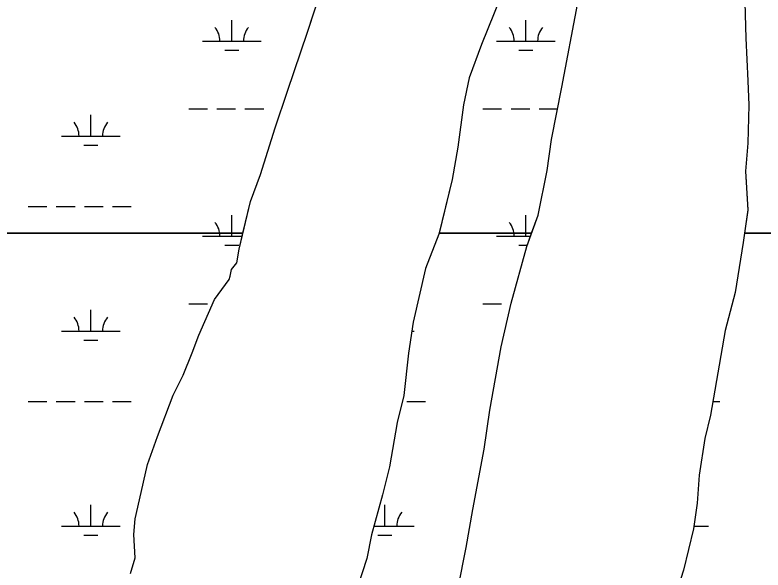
# Model space of a CAD drawing. Extents: x 3161564 to 3199464, y 849354 to 874788.
# Drawn here: x 3194091 to 3195367, y 858428 to 859375 of the extents above; entities that cross this region are included whole.
import ezdxf

# ---------------------------------------------------------------- set-up
doc = ezdxf.new("R2010")
doc.units = 0
for name, color, linetype in [('V-SITE-VEGE', 7, 'Continuous'), ('V-TOPO-SHOR', 7, 'Continuous'), ('V-WETL-SWMP', 7, 'Continuous')]:
    doc.layers.add(name, color=color, linetype=linetype)

msp = doc.modelspace()

# ---------------------------------------------------------------- linework, layer by layer
at = {"layer": 'V-SITE-VEGE'}
for p, q in [((3194480.1, 859002.2), (3193625.6, 859002.2)), ((3194473.7, 858974.8), (3194480.1, 859002.2)), ((3194814.2, 859000.9), (3194791.3, 858942)), ((3194814.6, 859002.2), (3194814.2, 859000.9)), ((3194972.5, 859002.2), (3194814.6, 859002.2)), ((3194964.5, 858979.7), (3194972.5, 859002.2)), ((3195335.6, 859002.2), (3195333.4, 858986.7)), ((3195495.1, 859002.2), (3195335.6, 859002.2)), ((3195333.4, 858986.7), (3195320, 858901.1)), ((3194469.9, 858952), (3194473.7, 858974.8)), ((3194937.7, 858882.8), (3194964.5, 858979.7)), ((3194460.4, 858940.6), (3194469.9, 858952)), ((3194458.4, 858929.2), (3194460.4, 858940.6)), ((3194791.3, 858942), (3194770.2, 858850.7)), ((3194431.7, 858889.3), (3194456.5, 858923.5)), ((3194456.5, 858923.5), (3194458.4, 858929.2)), ((3195320, 858901.1), (3195302.8, 858836.5)), ((3194405, 858828.5), (3194431.7, 858889.3)), ((3194920.4, 858808.6), (3194937.7, 858882.8)), ((3194770.2, 858850.7), (3194762.5, 858797.5)), ((3195302.8, 858836.5), (3195277.8, 858692)), ((3194393.5, 858798.1), (3194405, 858828.5)), ((3194901.2, 858700.2), (3194920.4, 858808.6)), ((3194378.3, 858760.1), (3194393.5, 858798.1)), ((3194762.5, 858797.5), (3194754.8, 858725.2)), ((3194361.1, 858725.9), (3194378.3, 858760.1)), ((3194334.3, 858655.5), (3194361.1, 858725.9)), ((3194754.8, 858725.2), (3194743.3, 858679.6)), ((3194891.6, 858633.7), (3194901.2, 858700.2)), ((3195277.8, 858692), (3195268.2, 858652.1)), ((3194743.3, 858679.6), (3194729.9, 858603.5)), ((3194317.2, 858608), (3194334.3, 858655.5)), ((3195268.2, 858652.1), (3195258.6, 858589.3)), ((3194872.4, 858531), (3194891.6, 858633.7)), ((3194303.7, 858547.2), (3194317.2, 858608)), ((3194729.9, 858603.5), (3194718.4, 858556)), ((3195258.6, 858589.3), (3195254.7, 858541.8)), ((3194718.4, 858556), (3194699.2, 858487.5)), ((3194296.1, 858514.9), (3194303.7, 858547.2)), ((3195254.7, 858541.8), (3195248.9, 858498)), ((3194860.9, 858466.4), (3194872.4, 858531)), ((3194294.1, 858488.2), (3194296.1, 858514.9)), ((3195248.9, 858498), (3195231.7, 858427.7)), ((3194296, 858448.3), (3194294.1, 858488.2)), ((3194699.2, 858487.5), (3194691.6, 858447.6)), ((3194845.5, 858388.4), (3194860.9, 858466.4)), ((3194288.3, 858421.7), (3194296, 858448.3)), ((3194691.6, 858447.6), (3194676.3, 858400.1))]:
    msp.add_line(p, q, dxfattribs=at)
for points in [[(3193625.6, 859002.2), (3194480.1, 859002.2), (3194492.9, 859056.6), (3194510.1, 859102.2), (3194534.9, 859182), (3194556, 859244.8), (3194590.4, 859345.5), (3194617.1, 859427.3)], [(3194929.1, 859428.6), (3194887, 859324.1), (3194866, 859267.1), (3194856.4, 859221.4), (3194846.8, 859149.2), (3194837.2, 859094), (3194814.6, 859002.2), (3194972.5, 859002.2), (3194983.6, 859032.9), (3194998.9, 859109), (3195006.6, 859162.2), (3195023.9, 859251.6), (3195050.7, 859392.3)], [(3195336, 859395.6), (3195337.8, 859334.8), (3195341.5, 859262.5), (3195343.3, 859220.6), (3195341.3, 859156), (3195337.5, 859108.4), (3195341.1, 859041.8), (3195335.6, 859002.2), (3195495.1, 859002.2)]]:
    msp.add_lwpolyline(points, dxfattribs=at)
at = {"layer": 'V-TOPO-SHOR'}
for p, q in [((3194590.4, 859345.5), (3194617.1, 859427.3)), ((3194929.1, 859428.7), (3194887, 859324.1)), ((3195023.9, 859251.6), (3195050.7, 859392.3)), ((3195336, 859395.6), (3195337.8, 859334.8)), ((3194556, 859244.8), (3194590.4, 859345.5)), ((3195337.8, 859334.8), (3195341.5, 859262.5)), ((3194887, 859324.1), (3194866, 859267.1)), ((3194866, 859267.1), (3194856.4, 859221.5)), ((3195006.6, 859162.3), (3195023.9, 859251.6)), ((3195341.5, 859262.5), (3195343.3, 859220.7)), ((3194534.9, 859182.1), (3194556, 859244.8)), ((3194856.4, 859221.5), (3194846.8, 859149.2)), ((3195343.3, 859220.7), (3195341.3, 859156)), ((3194510.1, 859102.2), (3194534.9, 859182.1)), ((3194998.9, 859109), (3195006.6, 859162.3)), ((3194846.8, 859149.2), (3194837.2, 859094.1)), ((3195341.3, 859156), (3195337.4, 859108.4)), ((3194492.9, 859056.6), (3194510.1, 859102.2)), ((3194983.6, 859033), (3194998.9, 859109)), ((3195337.4, 859108.4), (3195341.1, 859041.9)), ((3194837.2, 859094.1), (3194814.2, 859000.9)), ((3194473.7, 858974.9), (3194492.9, 859056.6)), ((3195341.1, 859041.9), (3195333.4, 858986.7)), ((3194964.4, 858979.7), (3194983.6, 859033)), ((3194814.2, 859000.9), (3194791.3, 858942)), ((3195333.4, 858986.7), (3195320, 858901.2)), ((3194469.9, 858952), (3194473.7, 858974.9)), ((3194937.7, 858882.8), (3194964.4, 858979.7)), ((3194460.4, 858940.6), (3194469.9, 858952)), ((3194458.4, 858929.2), (3194460.4, 858940.6)), ((3194791.3, 858942), (3194770.2, 858850.7)), ((3194431.7, 858889.3), (3194456.5, 858923.5)), ((3194456.5, 858923.5), (3194458.4, 858929.2)), ((3195320, 858901.2), (3195302.8, 858836.5)), ((3194405, 858828.5), (3194431.7, 858889.3)), ((3194920.4, 858808.6), (3194937.7, 858882.8)), ((3194770.2, 858850.7), (3194762.5, 858797.5)), ((3195302.8, 858836.5), (3195277.8, 858692)), ((3194393.5, 858798.1), (3194405, 858828.5)), ((3194901.2, 858700.3), (3194920.4, 858808.6)), ((3194378.3, 858760.1), (3194393.5, 858798.1)), ((3194762.5, 858797.5), (3194754.8, 858725.2)), ((3194361.1, 858725.9), (3194378.3, 858760.1)), ((3194334.3, 858655.6), (3194361.1, 858725.9)), ((3194754.8, 858725.2), (3194743.3, 858679.6)), ((3194891.6, 858633.7), (3194901.2, 858700.3)), ((3195277.8, 858692), (3195268.2, 858652.1)), ((3194743.3, 858679.6), (3194729.9, 858603.5)), ((3194317.1, 858608), (3194334.3, 858655.6)), ((3195268.2, 858652.1), (3195258.6, 858589.3)), ((3194872.4, 858531), (3194891.6, 858633.7)), ((3194303.7, 858547.2), (3194317.1, 858608)), ((3194729.9, 858603.5), (3194718.4, 858556)), ((3195258.6, 858589.3), (3195254.7, 858541.8)), ((3194718.4, 858556), (3194699.2, 858487.6)), ((3194296.1, 858514.9), (3194303.7, 858547.2)), ((3195254.7, 858541.8), (3195248.9, 858498.1)), ((3194860.9, 858466.4), (3194872.4, 858531)), ((3194294.1, 858488.2), (3194296.1, 858514.9)), ((3195248.9, 858498.1), (3195231.7, 858427.7)), ((3194296, 858448.3), (3194294.1, 858488.2)), ((3194699.2, 858487.6), (3194691.6, 858447.6)), ((3194845.5, 858388.4), (3194860.9, 858466.4)), ((3194288.3, 858421.7), (3194296, 858448.3)), ((3194691.6, 858447.6), (3194676.3, 858400.1))]:
    msp.add_line(p, q, dxfattribs=at)
at = {"layer": 'V-WETL-SWMP'}
for p, q in [((3194590.4, 859345.5), (3194617.1, 859427.3)), ((3194929.1, 859428.7), (3194887, 859324.1)), ((3195023.9, 859251.6), (3195050.7, 859392.3)), ((3195336, 859395.6), (3195337.8, 859334.8)), ((3194460.9, 859329.9), (3194460.9, 859365.9)), ((3194962.8, 859329.9), (3194962.8, 859365.9)), ((3194556, 859244.8), (3194590.4, 859345.5)), ((3194410.9, 859329.9), (3194510.9, 859329.9)), ((3194912.8, 859329.9), (3195012.8, 859329.9)), ((3195337.8, 859334.8), (3195341.5, 859262.5)), ((3194448.9, 859314.5), (3194472.9, 859314.5)), ((3194887, 859324.1), (3194866, 859267.1)), ((3194950.8, 859314.5), (3194974.8, 859314.5)), ((3194866, 859267.1), (3194856.4, 859221.5)), ((3195006.6, 859162.3), (3195023.9, 859251.6)), ((3195341.5, 859262.5), (3195343.3, 859220.7)), ((3194534.9, 859182.1), (3194556, 859244.8)), ((3194387.5, 859214.5), (3194419.5, 859214.5)), ((3194435.5, 859214.5), (3194467.5, 859214.5)), ((3194483.5, 859214.5), (3194515.5, 859214.5)), ((3194856.4, 859221.5), (3194846.8, 859149.2)), ((3194889.4, 859214.5), (3194921.4, 859214.5)), ((3194937.4, 859214.5), (3194969.4, 859214.5)), ((3194985.4, 859214.5), (3195016.7, 859214.5)), ((3195343.3, 859220.7), (3195341.3, 859156)), ((3194220.4, 859168.1), (3194220.4, 859204.1)), ((3194510.1, 859102.2), (3194534.9, 859182.1)), ((3194170.4, 859168.1), (3194270.4, 859168.1)), ((3194998.9, 859109), (3195006.6, 859162.3)), ((3194208.4, 859152.6), (3194232.4, 859152.6)), ((3194846.8, 859149.2), (3194837.2, 859094.1)), ((3195341.3, 859156), (3195337.4, 859108.4)), ((3194492.9, 859056.6), (3194510.1, 859102.2)), ((3194983.6, 859033), (3194998.9, 859109)), ((3195337.4, 859108.4), (3195341.1, 859041.9)), ((3194837.2, 859094.1), (3194814.2, 859000.9)), ((3194113.6, 859048), (3194145.6, 859048)), ((3194161.6, 859048), (3194193.6, 859048)), ((3194209.6, 859048), (3194241.6, 859048)), ((3194257.6, 859048), (3194289.6, 859048)), ((3194473.7, 858974.9), (3194492.9, 859056.6)), ((3194460.9, 858997.3), (3194460.9, 859033.3)), ((3194962.8, 858997.3), (3194962.8, 859033.3)), ((3195341.1, 859041.9), (3195333.4, 858986.7)), ((3194964.4, 858979.7), (3194983.6, 859033)), ((3194410.9, 858997.3), (3194479, 858997.3)), ((3194814.2, 859000.9), (3194791.3, 858942)), ((3194912.8, 858997.3), (3194970.7, 858997.3)), ((3195333.4, 858986.7), (3195320, 858901.2)), ((3194448.9, 858981.8), (3194472.9, 858981.8)), ((3194469.9, 858952), (3194473.7, 858974.9)), ((3194937.7, 858882.8), (3194964.4, 858979.7)), ((3194950.8, 858981.8), (3194965.2, 858981.8)), ((3194460.4, 858940.6), (3194469.9, 858952)), ((3194458.4, 858929.2), (3194460.4, 858940.6)), ((3194791.3, 858942), (3194770.2, 858850.7)), ((3194431.7, 858889.3), (3194456.5, 858923.5)), ((3194456.5, 858923.5), (3194458.4, 858929.2)), ((3195320, 858901.2), (3195302.8, 858836.5)), ((3194387.5, 858881.8), (3194419.5, 858881.8)), ((3194405, 858828.5), (3194431.7, 858889.3)), ((3194889.4, 858881.8), (3194921.4, 858881.8)), ((3194920.4, 858808.6), (3194937.7, 858882.8)), ((3194937.4, 858881.8), (3194937.4, 858881.8)), ((3194220.4, 858835.4), (3194220.4, 858871.4)), ((3194770.2, 858850.7), (3194762.5, 858797.5)), ((3194170.4, 858835.4), (3194270.4, 858835.4)), ((3194768, 858835.4), (3194772.3, 858835.4)), ((3195302.8, 858836.5), (3195277.8, 858692)), ((3194208.4, 858820), (3194232.4, 858820)), ((3194393.5, 858798.1), (3194405, 858828.5)), ((3194901.2, 858700.3), (3194920.4, 858808.6)), ((3194378.3, 858760.1), (3194393.5, 858798.1)), ((3194762.5, 858797.5), (3194754.8, 858725.2)), ((3194361.1, 858725.9), (3194378.3, 858760.1)), ((3194113.6, 858715.3), (3194145.6, 858715.3)), ((3194161.6, 858715.3), (3194193.6, 858715.3)), ((3194209.6, 858715.3), (3194241.6, 858715.3)), ((3194257.6, 858715.3), (3194289.6, 858715.3)), ((3194334.3, 858655.6), (3194361.1, 858725.9)), ((3194754.8, 858725.2), (3194743.3, 858679.6)), ((3194759.5, 858715.3), (3194791.5, 858715.3)), ((3195281.8, 858715.3), (3195293.4, 858715.3)), ((3194891.6, 858633.7), (3194901.2, 858700.3)), ((3195277.8, 858692), (3195268.2, 858652.1)), ((3194743.3, 858679.6), (3194729.9, 858603.5)), ((3194317.1, 858608), (3194334.3, 858655.6)), ((3195268.2, 858652.1), (3195258.6, 858589.3)), ((3194872.4, 858531), (3194891.6, 858633.7)), ((3194303.7, 858547.2), (3194317.1, 858608)), ((3194729.9, 858603.5), (3194718.4, 858556)), ((3195258.6, 858589.3), (3195254.7, 858541.8)), ((3194718.4, 858556), (3194699.2, 858487.6)), ((3194220.4, 858502.7), (3194220.4, 858538.7)), ((3194296.1, 858514.9), (3194303.7, 858547.2)), ((3194722.3, 858502.7), (3194722.3, 858538.7)), ((3195254.7, 858541.8), (3195248.9, 858498.1)), ((3194860.9, 858466.4), (3194872.4, 858531)), ((3194294.1, 858488.2), (3194296.1, 858514.9)), ((3194170.4, 858502.7), (3194270.4, 858502.7)), ((3194703.5, 858502.7), (3194772.3, 858502.7)), ((3195248.9, 858498.1), (3195231.7, 858427.7)), ((3195249.5, 858502.7), (3195274.2, 858502.7)), ((3194208.4, 858487.3), (3194232.4, 858487.3)), ((3194296, 858448.3), (3194294.1, 858488.2)), ((3194699.2, 858487.6), (3194691.6, 858447.6)), ((3194710.3, 858487.3), (3194734.3, 858487.3)), ((3194845.5, 858388.4), (3194860.9, 858466.4)), ((3194288.3, 858421.7), (3194296, 858448.3)), ((3194691.6, 858447.6), (3194676.3, 858400.1)), ((3195231.7, 858427.7), (3195208.7, 858355.5))]:
    msp.add_line(p, q, dxfattribs=at)
for centre, start, end in [((3194405.6, 859330.4), 359.2282, 40.7718), ((3194516.1, 859330.4), 139.2282, 180.7718), ((3194907.6, 859330.4), 359.2282, 40.7718), ((3195018, 859330.4), 139.2282, 180.7718), ((3194165.2, 859168.5), 359.2282, 40.7718), ((3194275.7, 859168.5), 139.2282, 180.7718), ((3194405.6, 858997.7), 359.2282, 40.7718), ((3194907.6, 858997.7), 359.2282, 40.7718), ((3194165.2, 858835.9), 359.2282, 40.7718), ((3194275.7, 858835.9), 139.2282, 180.7718), ((3194165.2, 858503.2), 359.2282, 40.7718), ((3194275.7, 858503.2), 139.2282, 180.7718), ((3194777.6, 858503.2), 139.2282, 180.7718), ((3195279.5, 858503.2), 139.2282, 139.6136)]:
    msp.add_arc(centre, 35.2, start, end, dxfattribs=at)

doc.saveas('drawing.dxf')
